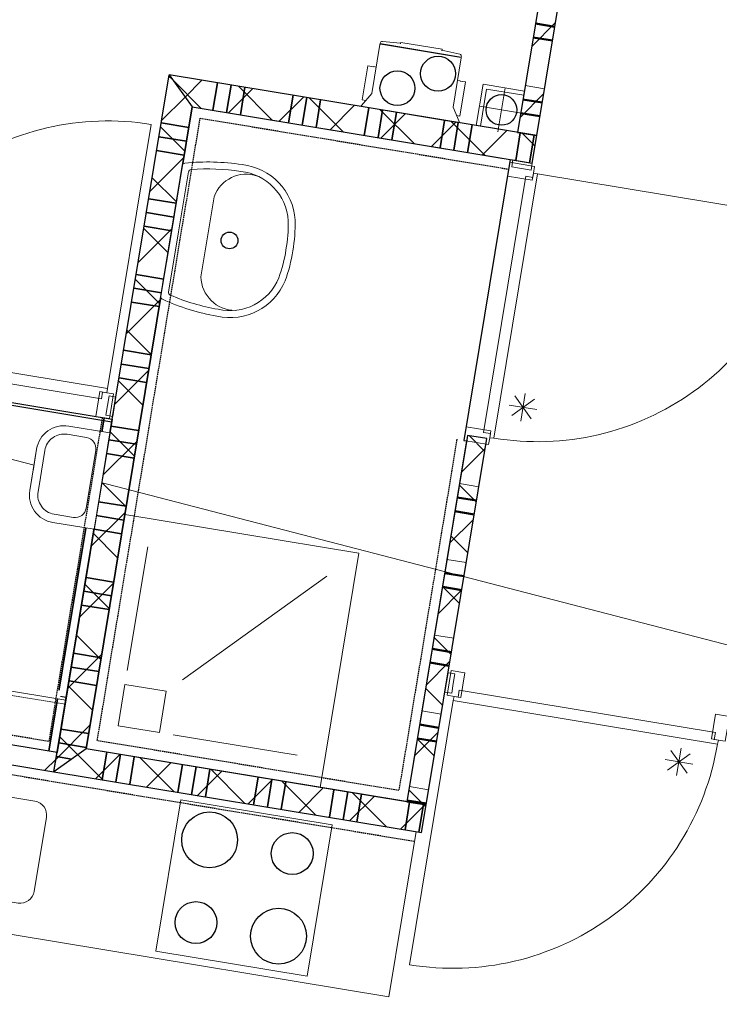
# Model space of a CAD drawing. Extents: x -1000932 to 2054797, y 285738 to 764020.
# Tile 567 of 656: x 750788 to 753295, y 552660 to 556187. Entities that reach past the tile are written whole.
import ezdxf

# ---------------------------------------------------------------- set-up
doc = ezdxf.new("R2010")
doc.units = 0
doc.header["$MEASUREMENT"] = 0
doc.set_wipeout_variables(frame=1)
doc.linetypes.add('DASHED', pattern=[0.75, 0.5, -0.25])
doc.layers.add('31.', color=7, linetype='CONTINUOUS')
doc.layers.add('HATCH_REACTORS', color=7, linetype='CONTINUOUS')
doc.layers.add('T05', color=84, linetype='CONTINUOUS', lineweight=0)
pattern_1 = [(45, (1021963.75, 918770.12), (106.06602, -106.066015), [])]
pattern_2 = [(135, (1021963.75, 918982.25), (106.066017, 106.06602), [])]

msp = doc.modelspace()

# ---------------------------------------------------------------- hatches: boundary and pattern name
at = {"layer": '31.', "linetype": 'Continuous'}
h = msp.add_hatch(dxfattribs=at)
h.set_pattern_fill('ARKEY_P_050A40_12', style=0, pattern_type=0)
h.set_pattern_definition(pattern_1)
h.paths.add_polyline_path([(752831.773, 556925.811), (752762.711, 556937.217), (752571.804, 555782.904), (752640.867, 555771.467)], flags=0)
h = msp.add_hatch(dxfattribs=at)
h.set_pattern_fill('ARKEY_P_050A40_12', style=0, pattern_type=0)
h.set_pattern_definition(pattern_1)
h.paths.add_polyline_path([(752831.773, 556925.811), (752762.711, 556937.217), (752571.804, 555782.904), (752640.867, 555771.467)], flags=0)
h = msp.add_hatch(dxfattribs=at)
h.set_pattern_fill('ARKEY_P_050A40_17', style=0, pattern_type=0)
h.set_pattern_definition(pattern_2)
h.paths.add_polyline_path([(751323.773, 555989.279), (751406.117, 555874.311), (751025.961, 553575.529), (750910.992, 553493.186)], flags=0)
h = msp.add_hatch(dxfattribs=at)
h.set_pattern_fill('ARKEY_P_050A40_18', style=0, pattern_type=0)
h.set_pattern_definition(pattern_1)
h.paths.add_polyline_path([(751323.773, 555989.279), (751406.117, 555874.311), (751025.961, 553575.529), (750910.992, 553493.186)], flags=0)
h = msp.add_hatch(dxfattribs=at)
h.set_pattern_fill('ARKEY_P_050A40_17', style=0, pattern_type=0)
h.set_pattern_definition(pattern_2)
h.paths.add_polyline_path([(751323.773, 555989.279), (751406.117, 555874.311), (752624.554, 555672.811), (752640.867, 555771.467)], flags=0)
h = msp.add_hatch(dxfattribs=at)
h.set_pattern_fill('ARKEY_P_050A40_18', style=0, pattern_type=0)
h.set_pattern_definition(pattern_1)
h.paths.add_polyline_path([(751323.773, 555989.279), (751406.117, 555874.311), (752624.554, 555672.811), (752640.867, 555771.467)], flags=0)
h = msp.add_hatch(dxfattribs=at)
h.set_pattern_fill('ARKEY_P_050A40_17', style=0, pattern_type=0)
h.set_pattern_definition(pattern_2)
h.paths.add_polyline_path([(752461.429, 554686.217), (752392.367, 554697.623), (752175.367, 553385.467), (752244.429, 553374.029)], flags=0)
h = msp.add_hatch(dxfattribs=at)
h.set_pattern_fill('ARKEY_P_050A40_18', style=0, pattern_type=0)
h.set_pattern_definition(pattern_1)
h.paths.add_polyline_path([(752461.429, 554686.217), (752392.367, 554697.623), (752175.367, 553385.467), (752244.429, 553374.029)], flags=0)
h = msp.add_hatch(dxfattribs=at)
h.set_pattern_fill('ARKEY_P_050A40_17', style=0, pattern_type=0)
h.set_pattern_definition(pattern_2)
h.paths.add_polyline_path([(752461.429, 554686.217), (752392.367, 554697.623), (752175.367, 553385.467), (752244.429, 553374.029)], flags=0)
h = msp.add_hatch(dxfattribs=at)
h.set_pattern_fill('ARKEY_P_050A40_18', style=0, pattern_type=0)
h.set_pattern_definition(pattern_1)
h.paths.add_polyline_path([(752461.429, 554686.217), (752392.367, 554697.623), (752175.367, 553385.467), (752244.429, 553374.029)], flags=0)
h = msp.add_hatch(dxfattribs=at)
h.set_pattern_fill('ARKEY_P_050A40_12', style=0, pattern_type=0)
h.set_pattern_definition(pattern_1)
h.paths.add_polyline_path([(750910.992, 553493.186), (750922.429, 553562.248), (749906.211, 553730.279), (749825.742, 553672.654)], flags=0)
h = msp.add_hatch(dxfattribs=at)
h.set_pattern_fill('ARKEY_P_050A40_12', style=0, pattern_type=0)
h.set_pattern_definition(pattern_1)
h.paths.add_polyline_path([(750910.992, 553493.186), (750922.429, 553562.248), (749906.211, 553730.279), (749825.742, 553672.654)], flags=0)
h = msp.add_hatch(dxfattribs=at)
h.set_pattern_fill('ARKEY_P_050A40_17', style=0, pattern_type=0)
h.set_pattern_definition(pattern_2)
h.paths.add_polyline_path([(751025.961, 553575.529), (750910.992, 553493.186), (752228.117, 553275.373), (752244.429, 553374.029)], flags=0)
h = msp.add_hatch(dxfattribs=at)
h.set_pattern_fill('ARKEY_P_050A40_18', style=0, pattern_type=0)
h.set_pattern_definition(pattern_1)
h.paths.add_polyline_path([(751025.961, 553575.529), (750910.992, 553493.186), (752228.117, 553275.373), (752244.429, 553374.029)], flags=0)
h = msp.add_hatch(dxfattribs=at)
h.set_pattern_fill('ARKEY_P_050A40_17', style=0, pattern_type=0)
h.set_pattern_definition(pattern_2)
h.paths.add_polyline_path([(751025.961, 553575.529), (750910.992, 553493.186), (752228.117, 553275.373), (752244.429, 553374.029)], flags=0)
h = msp.add_hatch(dxfattribs=at)
h.set_pattern_fill('ARKEY_P_050A40_18', style=0, pattern_type=0)
h.set_pattern_definition(pattern_1)
h.paths.add_polyline_path([(751025.961, 553575.529), (750910.992, 553493.186), (752228.117, 553275.373), (752244.429, 553374.029)], flags=0)

# ---------------------------------------------------------------- linework, layer by layer
at = {"layer": '31.', "color": 7, "linetype": 'Continuous', "lineweight": 50}
for p, q in [((752705.336, 556161.186), (752636.273, 556172.623)), ((752705.336, 556161.186), (752636.273, 556172.623)), ((752697.179, 556111.873), (752628.117, 556123.279)), ((752697.179, 556111.873), (752628.117, 556123.279)), ((752660.461, 555889.873), (752591.367, 555901.311)), ((752660.461, 555889.873), (752591.367, 555901.311)), ((752652.304, 555840.561), (752583.211, 555851.967)), ((752652.304, 555840.561), (752583.211, 555851.967)), ((752424.711, 554464.248), (752355.648, 554475.654)), ((752424.711, 554464.248), (752355.648, 554475.654)), ((752416.554, 554414.904), (752347.492, 554426.342)), ((752416.554, 554414.904), (752347.492, 554426.342)), ((752379.867, 554192.936), (752310.804, 554204.342)), ((752379.867, 554192.936), (752310.804, 554204.342)), ((752371.679, 554143.592), (752302.617, 554155.029)), ((752371.679, 554143.592), (752302.617, 554155.029)), ((752334.992, 553921.623), (752265.929, 553933.029)), ((752334.992, 553921.623), (752265.929, 553933.029)), ((752326.836, 553872.279), (752257.773, 553883.717)), ((752326.836, 553872.279), (752257.773, 553883.717)), ((752290.117, 553650.311), (752221.054, 553661.717)), ((752290.117, 553650.311), (752221.054, 553661.717)), ((752281.961, 553600.967), (752212.898, 553612.373)), ((752281.961, 553600.967), (752212.898, 553612.373)), ((752245.242, 553378.967), (752176.179, 553390.404)), ((752245.242, 553378.967), (752176.179, 553390.404))]:
    msp.add_line(p, q, dxfattribs=at)
at = {"layer": '31.', "color": 7, "linetype": 'Continuous', "lineweight": 13}
for p, q in [((752697.179, 556111.873), (752628.117, 556123.279)), ((752697.179, 556111.873), (752628.117, 556123.279)), ((752668.617, 555939.217), (752599.523, 555950.623)), ((752668.617, 555939.217), (752599.523, 555950.623)), ((752652.304, 555840.561), (752583.211, 555851.967)), ((752652.304, 555840.561), (752583.211, 555851.967)), ((752432.867, 554513.561), (752363.804, 554524.998)), ((752432.867, 554513.561), (752363.804, 554524.998)), ((752416.554, 554414.904), (752347.492, 554426.342)), ((752416.554, 554414.904), (752347.492, 554426.342)), ((752388.023, 554242.248), (752318.961, 554253.686)), ((752388.023, 554242.248), (752318.961, 554253.686)), ((752371.679, 554143.592), (752302.617, 554155.029)), ((752371.679, 554143.592), (752302.617, 554155.029)), ((752343.148, 553970.936), (752274.086, 553982.373)), ((752343.148, 553970.936), (752274.086, 553982.373)), ((752326.836, 553872.279), (752257.773, 553883.717)), ((752326.836, 553872.279), (752257.773, 553883.717)), ((752298.273, 553699.623), (752229.211, 553711.061)), ((752298.273, 553699.623), (752229.211, 553711.061)), ((752281.961, 553600.967), (752212.898, 553612.373)), ((752281.961, 553600.967), (752212.898, 553612.373)), ((752253.398, 553428.311), (752184.336, 553439.748)), ((752253.398, 553428.311), (752184.336, 553439.748))]:
    msp.add_line(p, q, dxfattribs=at)
at = {"layer": '31.', "color": 7, "linetype": 'Continuous', "lineweight": 35}
for p, q in [((751496.429, 555960.748), (751480.117, 555862.092)), ((751496.429, 555960.748), (751480.117, 555862.092)), ((751545.742, 555952.592), (751529.429, 555853.936)), ((751545.742, 555952.592), (751529.429, 555853.936)), ((751595.086, 555944.436), (751578.773, 555845.779)), ((751595.086, 555944.436), (751578.773, 555845.779)), ((751595.086, 555944.436), (751578.773, 555845.779)), ((751595.086, 555944.436), (751578.773, 555845.779)), ((751767.742, 555915.873), (751751.429, 555817.217)), ((751767.742, 555915.873), (751751.429, 555817.217)), ((751817.054, 555907.717), (751800.742, 555809.061)), ((751817.054, 555907.717), (751800.742, 555809.061)), ((751866.398, 555899.561), (751850.086, 555800.904)), ((751866.398, 555899.561), (751850.086, 555800.904)), ((751866.398, 555899.561), (751850.086, 555800.904)), ((751866.398, 555899.561), (751850.086, 555800.904)), ((752039.054, 555870.967), (752022.742, 555772.311)), ((752088.367, 555862.811), (752072.054, 555764.154)), ((752137.711, 555854.654), (752121.398, 555755.998)), ((752137.711, 555854.654), (752121.398, 555755.998)), ((752137.711, 555854.654), (752121.398, 555755.998)), ((752137.711, 555854.654), (752121.398, 555755.998)), ((752310.367, 555826.123), (752294.054, 555727.467)), ((752310.367, 555826.123), (752294.054, 555727.467)), ((751393.898, 555800.311), (751295.211, 555816.623)), ((751393.898, 555800.311), (751295.211, 555816.623)), ((752359.679, 555817.967), (752343.367, 555719.311)), ((752359.679, 555817.967), (752343.367, 555719.311)), ((752409.023, 555809.811), (752392.711, 555711.154)), ((752409.023, 555809.811), (752392.711, 555711.154)), ((752409.023, 555809.811), (752392.711, 555711.154)), ((752409.023, 555809.811), (752392.711, 555711.154)), ((751385.742, 555750.967), (751287.054, 555767.279)), ((751385.742, 555750.967), (751287.054, 555767.279)), ((752581.679, 555781.248), (752565.367, 555682.592)), ((752581.679, 555781.248), (752565.367, 555682.592)), ((752631.023, 555773.092), (752614.679, 555674.436)), ((752631.023, 555773.092), (752614.679, 555674.436)), ((751377.554, 555701.623), (751278.898, 555717.936)), ((751377.554, 555701.623), (751278.898, 555717.936)), ((751377.554, 555701.623), (751278.898, 555717.936)), ((751377.554, 555701.623), (751278.898, 555717.936)), ((751349.023, 555528.967), (751250.367, 555545.311)), ((751340.867, 555479.654), (751242.211, 555495.967)), ((751332.711, 555430.311), (751234.054, 555446.623)), ((751332.711, 555430.311), (751234.054, 555446.623)), ((751304.148, 555257.654), (751205.492, 555273.967)), ((751295.992, 555208.342), (751197.336, 555224.654)), ((751287.836, 555158.998), (751189.179, 555175.311)), ((751287.836, 555158.998), (751189.179, 555175.311)), ((751259.273, 554986.342), (751160.617, 555002.654)), ((751259.273, 554986.342), (751160.617, 555002.654)), ((751251.117, 554937.029), (751152.461, 554953.342)), ((751251.117, 554937.029), (751152.461, 554953.342)), ((751242.961, 554887.686), (751144.304, 554903.998)), ((751242.961, 554887.686), (751144.304, 554903.998)), ((751242.961, 554887.686), (751144.304, 554903.998)), ((751242.961, 554887.686), (751144.304, 554903.998)), ((751214.398, 554715.029), (751115.742, 554731.342)), ((751206.242, 554665.717), (751107.586, 554682.029)), ((751198.086, 554616.373), (751099.429, 554632.686)), ((751198.086, 554616.373), (751099.429, 554632.686)), ((751169.523, 554443.717), (751070.867, 554460.029)), ((751161.367, 554394.404), (751062.711, 554410.717)), ((751153.211, 554345.061), (751054.554, 554361.373)), ((751153.211, 554345.061), (751054.554, 554361.373)), ((751124.679, 554172.404), (751026.023, 554188.717)), ((751124.679, 554172.404), (751026.023, 554188.717)), ((751116.523, 554123.061), (751017.867, 554139.404)), ((751116.523, 554123.061), (751017.867, 554139.404)), ((751108.367, 554073.748), (751009.679, 554090.061)), ((751108.367, 554073.748), (751009.679, 554090.061)), ((751108.367, 554073.748), (751009.679, 554090.061)), ((751108.367, 554073.748), (751009.679, 554090.061)), ((751079.804, 553901.092), (750981.148, 553917.404)), ((751079.804, 553901.092), (750981.148, 553917.404)), ((751071.648, 553851.748), (750972.992, 553868.061)), ((751071.648, 553851.748), (750972.992, 553868.061)), ((751063.492, 553802.436), (750964.836, 553818.748)), ((751063.492, 553802.436), (750964.836, 553818.748)), ((751063.492, 553802.436), (750964.836, 553818.748)), ((751063.492, 553802.436), (750964.836, 553818.748)), ((751034.929, 553629.779), (750936.273, 553646.092)), ((751034.929, 553629.779), (750936.273, 553646.092)), ((751026.773, 553580.436), (750928.117, 553596.748)), ((751026.773, 553580.436), (750928.117, 553596.748)), ((750974.179, 553538.467), (750919.961, 553547.436)), ((750974.179, 553538.467), (750919.961, 553547.436)), ((750974.179, 553538.467), (750919.961, 553547.436)), ((750974.179, 553538.467), (750919.961, 553547.436)), ((751099.961, 553563.311), (751083.648, 553464.654)), ((751099.961, 553563.311), (751083.648, 553464.654)), ((751149.304, 553555.154), (751132.992, 553456.498)), ((751149.304, 553555.154), (751132.992, 553456.498)), ((751198.617, 553546.998), (751182.304, 553448.342)), ((751198.617, 553546.998), (751182.304, 553448.342)), ((751198.617, 553546.998), (751182.304, 553448.342)), ((751198.617, 553546.998), (751182.304, 553448.342)), ((751371.273, 553518.436), (751354.961, 553419.779)), ((751371.273, 553518.436), (751354.961, 553419.779)), ((751420.617, 553510.279), (751404.304, 553411.623)), ((751420.617, 553510.279), (751404.304, 553411.623)), ((751469.929, 553502.123), (751453.617, 553403.467)), ((751469.929, 553502.123), (751453.617, 553403.467)), ((751469.929, 553502.123), (751453.617, 553403.467)), ((751469.929, 553502.123), (751453.617, 553403.467)), ((751642.586, 553473.529), (751626.273, 553374.904)), ((751642.586, 553473.529), (751626.273, 553374.904)), ((751691.929, 553465.373), (751675.617, 553366.748)), ((751691.929, 553465.373), (751675.617, 553366.748)), ((751741.242, 553457.217), (751724.929, 553358.592)), ((751741.242, 553457.217), (751724.929, 553358.592)), ((751741.242, 553457.217), (751724.929, 553358.592)), ((751741.242, 553457.217), (751724.929, 553358.592)), ((751913.898, 553428.686), (751897.586, 553330.029)), ((751913.898, 553428.686), (751897.586, 553330.029)), ((751963.242, 553420.529), (751946.929, 553321.873)), ((751963.242, 553420.529), (751946.929, 553321.873)), ((752012.554, 553412.373), (751996.242, 553313.717)), ((752012.554, 553412.373), (751996.242, 553313.717)), ((752012.554, 553412.373), (751996.242, 553313.717)), ((752012.554, 553412.373), (751996.242, 553313.717)), ((752185.211, 553383.811), (752168.898, 553285.186)), ((752185.211, 553383.811), (752168.898, 553285.186)), ((752234.554, 553375.654), (752218.242, 553277.029)), ((752234.554, 553375.654), (752218.242, 553277.029))]:
    msp.add_line(p, q, dxfattribs=at)
at = {"layer": '31.', "color": 253, "linetype": 'Continuous', "lineweight": 25}
for p, q in [((750101.992, 554914.186), (751118.179, 554746.154)), ((749938.836, 553927.592), (750955.054, 553759.561))]:
    msp.add_line(p, q, dxfattribs=at)
at = {"layer": '31.', "color": 253, "linetype": 'Continuous', "lineweight": 35}
msp.add_line((751090.242, 554760.998), (750892.804, 553567.123), dxfattribs=at)
at = {"layer": '31.', "color": 7, "linetype": 'Continuous', "lineweight": 18, "ltscale": 10}
for points in [[(752762.711, 556937.217), (752571.804, 555782.904)], [(752762.711, 556937.217), (752571.804, 555782.904)], [(752640.867, 555771.467), (752831.773, 556925.811)], [(752640.867, 555771.467), (752831.773, 556925.811)], [(750910.992, 553493.186), (751323.773, 555989.279)], [(752640.867, 555771.467), (751323.773, 555989.279)], [(752423.836, 555807.373), (752448.304, 555955.342), (752596.304, 555930.873)], [(752438.617, 555804.904), (752460.648, 555938.123), (752593.836, 555916.092)], [(752501.117, 555784.436), (752527.242, 555942.311)], [(752501.117, 555784.436), (752527.242, 555942.311)], [(751406.117, 555874.311), (751025.961, 553575.529)], [(751406.117, 555874.311), (752624.554, 555672.811)], [(752593.117, 555850.311), (752435.242, 555876.436)], [(752571.804, 555782.904), (752640.867, 555771.467)], [(752571.804, 555782.904), (752640.867, 555771.467)], [(752624.554, 555672.811), (752640.867, 555771.467)], [(752624.554, 555672.811), (752640.867, 555771.467)], [(752585.961, 555653.873), (752620.492, 555648.154), (752624.554, 555672.811), (752555.492, 555684.248), (752551.429, 555659.561), (752585.961, 555653.873)], [(752585.961, 555653.873), (752620.492, 555648.154), (752624.554, 555672.811), (752555.492, 555684.248), (752551.429, 555659.561), (752585.961, 555653.873)], [(752535.836, 555626.654), (752387.367, 554728.873)], [(752535.836, 555626.654), (752387.367, 554728.873)], [(752449.836, 554708.154), (752601.617, 555625.936), (752626.273, 555621.842), (752628.711, 555636.654), (752643.523, 555634.217), (752486.992, 554687.686), (752472.054, 554689.279), (752474.492, 554704.061), (752449.836, 554708.154)], [(752449.836, 554708.154), (752601.617, 555625.936), (752626.273, 555621.842), (752628.711, 555636.654), (752643.523, 555634.217), (752486.992, 554687.686), (752472.054, 554689.279), (752474.492, 554704.061), (752449.836, 554708.154)], [(750163.336, 554980.154), (751081.117, 554828.373), (751085.179, 554853.029), (751099.992, 554850.592), (751102.429, 554865.404), (750155.929, 555021.904), (750152.617, 555007.248), (750167.398, 555004.811), (750163.336, 554980.154)], [(750163.336, 554980.154), (751081.117, 554828.373), (751085.179, 554853.029), (751099.992, 554850.592), (751102.429, 554865.404), (750155.929, 555021.904), (750152.617, 555007.248), (750167.398, 555004.811), (750163.336, 554980.154)], [(751060.648, 554765.873), (750162.836, 554914.342)], [(751102.523, 554804.561), (751108.242, 554839.092), (751132.898, 554835.029), (751121.461, 554765.967), (751096.804, 554770.029), (751102.523, 554804.561)], [(751102.523, 554804.561), (751108.242, 554839.092), (751132.898, 554835.029), (751121.461, 554765.967), (751096.804, 554770.029), (751102.523, 554804.561)], [(752392.367, 554697.623), (752175.367, 553385.467)], [(752392.367, 554697.623), (752175.367, 553385.467)], [(752461.429, 554686.217), (752392.367, 554697.623)], [(752461.429, 554686.217), (752392.367, 554697.623)], [(752244.429, 553374.029), (752461.429, 554686.217)], [(752244.429, 553374.029), (752461.429, 554686.217)], [(751164.648, 554414.123), (752003.273, 554275.467), (751864.586, 553436.842)], [(751173.586, 553855.186), (751246.992, 554299.154)], [(751173.586, 553855.186), (751246.992, 554299.154)], [(751370.898, 553822.561), (751888.273, 554193.123)], [(751370.898, 553822.561), (751888.273, 554193.123)], [(752341.679, 553808.998), (752335.992, 553774.467), (752311.304, 553778.529), (752322.742, 553847.592), (752347.398, 553843.529), (752341.679, 553808.998)], [(752341.679, 553808.998), (752335.992, 553774.467), (752311.304, 553778.529), (752322.742, 553847.592), (752347.398, 553843.529), (752341.679, 553808.998)], [(753280.867, 553633.404), (752363.086, 553785.186), (752359.023, 553760.529), (752344.211, 553762.967), (752341.773, 553748.154), (753288.304, 553591.654), (753291.586, 553606.311), (753276.804, 553608.748), (753280.867, 553633.404)], [(753280.867, 553633.404), (752363.086, 553785.186), (752359.023, 553760.529), (752344.211, 553762.967), (752341.773, 553748.154), (753288.304, 553591.654), (753291.586, 553606.311), (753276.804, 553608.748), (753280.867, 553633.404)], [(750922.429, 553562.248), (749906.211, 553730.279)], [(750922.429, 553562.248), (749906.211, 553730.279)], [(749825.742, 553672.654), (750910.992, 553493.186)], [(749825.742, 553672.654), (750910.992, 553493.186)], [(749840.523, 553670.186), (749742.648, 553078.248), (752110.492, 552686.686), (752208.367, 553278.623)], [(751338.273, 553625.248), (751782.242, 553551.811)], [(751338.273, 553625.248), (751782.242, 553551.811)], [(752244.429, 553374.029), (751025.961, 553575.529)], [(752244.429, 553374.029), (751025.961, 553575.529)], [(750910.992, 553493.186), (750922.429, 553562.248)], [(750910.992, 553493.186), (750922.429, 553562.248)], [(750910.992, 553493.186), (752228.117, 553275.373)], [(750910.992, 553493.186), (752228.117, 553275.373)], [(751275.961, 552850.029), (751365.679, 553392.654), (751907.336, 553303.092), (751817.586, 552760.436), (751275.961, 552850.029)], [(751275.961, 552850.029), (751365.679, 553392.654), (751907.336, 553303.092), (751817.586, 552760.436), (751275.961, 552850.029)], [(752175.367, 553385.467), (752244.429, 553374.029)], [(752175.367, 553385.467), (752244.429, 553374.029)], [(752228.117, 553275.373), (752244.429, 553374.029)], [(752228.117, 553275.373), (752244.429, 553374.029)]]:
    msp.add_lwpolyline(points, dxfattribs=at)
at = {"layer": '31.', "color": 7, "linetype": 'Continuous', "lineweight": 13, "ltscale": 10}
for points in [[(750156.523, 555021.811, -0.41421358), (751258.867, 555811.311), (751102.429, 554865.404)], [(750156.523, 555021.811, -0.41421358), (751258.867, 555811.311), (751102.429, 554865.404)], [(752487.054, 554688.061, 0.41421358), (753589.679, 555477.748), (752643.523, 555634.217)], [(752487.054, 554688.061, 0.41421358), (753589.679, 555477.748), (752643.523, 555634.217)], [(753287.929, 553591.717, -0.41421358), (752185.304, 552801.998), (752341.773, 553748.154)], [(753287.929, 553591.717, -0.41421358), (752185.304, 552801.998), (752341.773, 553748.154)]]:
    msp.add_lwpolyline(points, format="xyb", dxfattribs=at)
at = {"layer": '31.', "color": 7, "linetype": 'Continuous', "lineweight": 18, "ltscale": 10}
for points in [[(752628.711, 555636.654), (752624.648, 555611.998), (752535.836, 555626.654), (752543.992, 555675.998), (752632.804, 555661.311)], [(752628.711, 555636.654), (752624.648, 555611.998), (752535.836, 555626.654), (752543.992, 555675.998), (752632.804, 555661.311)], [(751099.992, 554850.592), (751075.336, 554854.686), (751060.648, 554765.873), (751109.961, 554757.717), (751124.648, 554846.529)], [(751099.992, 554850.592), (751075.336, 554854.686), (751060.648, 554765.873), (751109.961, 554757.717), (751124.648, 554846.529)], [(752472.086, 554689.498), (752476.179, 554714.186), (752387.367, 554728.873), (752379.211, 554679.529), (752468.023, 554664.842)], [(752472.086, 554689.498), (752476.179, 554714.186), (752387.367, 554728.873), (752379.211, 554679.529), (752468.023, 554664.842)], [(752344.211, 553762.967), (752368.867, 553758.873), (752383.554, 553847.686), (752334.242, 553855.842), (752319.554, 553767.029)], [(752344.211, 553762.967), (752368.867, 553758.873), (752383.554, 553847.686), (752334.242, 553855.842), (752319.554, 553767.029)], [(753291.367, 553606.342), (753266.679, 553610.404), (753281.367, 553699.217), (753330.711, 553691.061), (753316.023, 553602.248)], [(753291.367, 553606.342), (753266.679, 553610.404), (753281.367, 553699.217), (753330.711, 553691.061), (753316.023, 553602.248)]]:
    msp.add_lwpolyline(points, close=True, dxfattribs=at)
at = {"layer": '31.', "color": 7, "linetype": 'Continuous', "lineweight": 13, "ltscale": 10}
for points in [[(752562.336, 554838.904), (752620.554, 554757.592)], [(752562.336, 554838.904), (752620.554, 554757.592)], [(752599.586, 554847.592), (752583.273, 554748.904)], [(752599.586, 554847.592), (752583.273, 554748.904)], [(752640.773, 554790.092), (752542.117, 554806.404)], [(752640.773, 554790.092), (752542.117, 554806.404)], [(752632.086, 554827.373), (752550.804, 554769.123)], [(752632.086, 554827.373), (752550.804, 554769.123)], [(753120.867, 553568.998), (753179.086, 553487.717)], [(753120.867, 553568.998), (753179.086, 553487.717)], [(753141.836, 553479.029), (753158.148, 553577.686)], [(753141.836, 553479.029), (753158.148, 553577.686)], [(753100.648, 553536.498), (753199.304, 553520.186)], [(753100.648, 553536.498), (753199.304, 553520.186)], [(753109.336, 553499.248), (753190.648, 553557.467)], [(753109.336, 553499.248), (753190.648, 553557.467)]]:
    msp.add_lwpolyline(points, dxfattribs=at)
at = {"layer": '31.', "color": 7, "linetype": 'Continuous', "lineweight": 18, "ltscale": 10}
msp.add_lwpolyline([(750576.523, 553431.936), (750842.898, 553387.873, -0.41421361), (750884.086, 553330.404), (750840.023, 553063.998, -0.41421361), (750782.554, 553022.842), (750516.148, 553066.873, -0.41421361), (750474.992, 553124.373), (750519.023, 553390.748, -0.41421361), (750576.523, 553431.936)], format="xyb", dxfattribs=at)
msp.add_lwpolyline([(750576.523, 553431.936), (750842.898, 553387.873, -0.41421361), (750884.086, 553330.404), (750840.023, 553063.998, -0.41421361), (750782.554, 553022.842), (750516.148, 553066.873, -0.41421361), (750474.992, 553124.373), (750519.023, 553390.748, -0.41421361), (750576.523, 553431.936)], format="xyb", dxfattribs=at)
at = {"layer": '31.', "color": 7, "linetype": 'Continuous'}
for centre, radius in [((752514.179, 555863.373), 54.986), ((752514.179, 555863.373), 54.986), ((751468.617, 553248.936), 99.996), ((751468.617, 553248.936), 99.996), ((751764.586, 553199.998), 75.002), ((751764.586, 553199.998), 75.002), ((751419.679, 552952.936), 74.976), ((751419.679, 552952.936), 74.976), ((751715.648, 552903.998), 99.996), ((751715.648, 552903.998), 99.996)]:
    msp.add_circle(centre, radius, dxfattribs=at)
at = {"layer": 'HATCH_REACTORS', "ltscale": 10}
for points in [[(752831.773, 556925.811), (752762.711, 556937.217), (752571.804, 555782.904), (752640.867, 555771.467)], [(752831.773, 556925.811), (752762.711, 556937.217), (752571.804, 555782.904), (752640.867, 555771.467)], [(752831.773, 556925.811), (752762.711, 556937.217), (752571.804, 555782.904), (752640.867, 555771.467)], [(752831.773, 556925.811), (752762.711, 556937.217), (752571.804, 555782.904), (752640.867, 555771.467)], [(752831.773, 556925.811), (752762.711, 556937.217), (752571.804, 555782.904), (752640.867, 555771.467)], [(752831.773, 556925.811), (752762.711, 556937.217), (752571.804, 555782.904), (752640.867, 555771.467)], [(751323.773, 555989.279), (751406.117, 555874.311), (751025.961, 553575.529), (750910.992, 553493.186)], [(751323.773, 555989.279), (751406.117, 555874.311), (751025.961, 553575.529), (750910.992, 553493.186)], [(751323.773, 555989.279), (751406.117, 555874.311), (751025.961, 553575.529), (750910.992, 553493.186)], [(751323.773, 555989.279), (751406.117, 555874.311), (751025.961, 553575.529), (750910.992, 553493.186)], [(751323.773, 555989.279), (751406.117, 555874.311), (752624.554, 555672.811), (752640.867, 555771.467)], [(751323.773, 555989.279), (751406.117, 555874.311), (752624.554, 555672.811), (752640.867, 555771.467)], [(751323.773, 555989.279), (751406.117, 555874.311), (752624.554, 555672.811), (752640.867, 555771.467)], [(751323.773, 555989.279), (751406.117, 555874.311), (752624.554, 555672.811), (752640.867, 555771.467)], [(750922.429, 553562.248), (749906.211, 553730.279), (750103.648, 554924.123), (751119.836, 554756.092)], [(750922.429, 553562.248), (749906.211, 553730.279), (750103.648, 554924.123), (751119.836, 554756.092)], [(752461.429, 554686.217), (752392.367, 554697.623), (752175.367, 553385.467), (752244.429, 553374.029)], [(752461.429, 554686.217), (752392.367, 554697.623), (752175.367, 553385.467), (752244.429, 553374.029)], [(752461.429, 554686.217), (752392.367, 554697.623), (752175.367, 553385.467), (752244.429, 553374.029)], [(752461.429, 554686.217), (752392.367, 554697.623), (752175.367, 553385.467), (752244.429, 553374.029)], [(752461.429, 554686.217), (752392.367, 554697.623), (752175.367, 553385.467), (752244.429, 553374.029)], [(752461.429, 554686.217), (752392.367, 554697.623), (752175.367, 553385.467), (752244.429, 553374.029)], [(752461.429, 554686.217), (752392.367, 554697.623), (752175.367, 553385.467), (752244.429, 553374.029)], [(752461.429, 554686.217), (752392.367, 554697.623), (752175.367, 553385.467), (752244.429, 553374.029)], [(750910.992, 553493.186), (750922.429, 553562.248), (749906.211, 553730.279), (749825.742, 553672.654)], [(750910.992, 553493.186), (750922.429, 553562.248), (749906.211, 553730.279), (749825.742, 553672.654)], [(750910.992, 553493.186), (750922.429, 553562.248), (749906.211, 553730.279), (749825.742, 553672.654)], [(750910.992, 553493.186), (750922.429, 553562.248), (749906.211, 553730.279), (749825.742, 553672.654)], [(750910.992, 553493.186), (750922.429, 553562.248), (749906.211, 553730.279), (749825.742, 553672.654)], [(750910.992, 553493.186), (750922.429, 553562.248), (749906.211, 553730.279), (749825.742, 553672.654)], [(751025.961, 553575.529), (750910.992, 553493.186), (752228.117, 553275.373), (752244.429, 553374.029)], [(751025.961, 553575.529), (750910.992, 553493.186), (752228.117, 553275.373), (752244.429, 553374.029)], [(751025.961, 553575.529), (750910.992, 553493.186), (752228.117, 553275.373), (752244.429, 553374.029)], [(751025.961, 553575.529), (750910.992, 553493.186), (752228.117, 553275.373), (752244.429, 553374.029)], [(751025.961, 553575.529), (750910.992, 553493.186), (752228.117, 553275.373), (752244.429, 553374.029)], [(751025.961, 553575.529), (750910.992, 553493.186), (752228.117, 553275.373), (752244.429, 553374.029)], [(751025.961, 553575.529), (750910.992, 553493.186), (752228.117, 553275.373), (752244.429, 553374.029)], [(751025.961, 553575.529), (750910.992, 553493.186), (752228.117, 553275.373), (752244.429, 553374.029)]]:
    msp.add_lwpolyline(points, close=True, dxfattribs=at)
at = {"layer": 'T05', "flags": 128}
msp.add_lwpolyline([(706783.221, 567710.921), (712365.732, 564566.247), (764493.797, 551051.497)], dxfattribs=at)

# ---------------------------------------------------------------- next in the draw order: wipeouts: each hides what was drawn before it
for points in [[(751083.117, 554534.092), (751054.586, 554361.436), (750906.586, 554385.936), (750901.773, 554386.842), (750896.992, 554387.998), (750892.304, 554389.373), (750887.648, 554390.998), (750883.117, 554392.842), (750878.648, 554394.904), (750874.304, 554397.186), (750870.086, 554399.686), (750865.961, 554402.373), (750862.023, 554405.248), (750858.179, 554408.342), (750854.523, 554411.623), (750851.023, 554415.061), (750847.711, 554418.654), (750844.554, 554422.436), (750841.617, 554426.342), (750838.836, 554430.404), (750836.304, 554434.592), (750833.929, 554438.904), (750831.804, 554443.342), (750829.898, 554447.842), (750828.211, 554452.467), (750826.742, 554457.154), (750825.523, 554461.904), (750824.523, 554466.717), (750823.742, 554471.561), (750823.242, 554476.436), (750822.961, 554481.342), (750822.929, 554486.248), (750823.117, 554491.154), (750823.554, 554496.029), (750824.242, 554500.904), (750836.492, 554574.904)], [(749942.148, 553916.936), (749947.054, 553946.529), (750937.211, 553782.779), (750932.304, 553753.186)]]:
    msp.add_wipeout(points).dxf.layer = '31.'

# ---------------------------------------------------------------- next in the draw order: linework, layer by layer
at = {"layer": '31.', "color": 7, "linetype": 'Continuous', "lineweight": 35}
for p, q in [((751169.523, 554443.717), (751070.867, 554460.029)), ((751161.367, 554394.404), (751062.711, 554410.717)), ((751153.211, 554345.061), (751054.554, 554361.373)), ((751153.211, 554345.061), (751054.554, 554361.373))]:
    msp.add_line(p, q, dxfattribs=at)
at = {"layer": '31.', "color": 253, "linetype": 'Continuous', "lineweight": 25}
msp.add_line((749938.836, 553927.592), (750955.054, 553759.561), dxfattribs=at)
at = {"layer": '31.', "color": 7, "linetype": 'Continuous', "lineweight": 18, "ltscale": 10}
for points in [[(751054.586, 554361.436), (750906.586, 554385.936, -0.41421358), (750824.242, 554500.904)], [(750853.836, 554495.998, 0.41421358), (750911.492, 554415.529)], [(750980.554, 554404.092, 0.41421361), (751026.523, 554437.029)]]:
    msp.add_lwpolyline(points, format="xyb", dxfattribs=at)
for points in [[(750980.554, 554404.092), (750911.492, 554415.529)], [(750953.429, 553749.686), (749937.211, 553917.748)]]:
    msp.add_lwpolyline(points, dxfattribs=at)
at = {"layer": '31.', "color": 7, "linetype": 'DASHED', "lineweight": 18, "ltscale": 10}
msp.add_lwpolyline([(750950.961, 553734.904), (749934.773, 553902.936)], dxfattribs=at)

# ---------------------------------------------------------------- next in the draw order: wipeouts: each hides what was drawn before it
msp.add_wipeout([(751083.117, 554534.092), (751111.679, 554706.748), (750963.679, 554731.248), (750958.836, 554731.904), (750953.929, 554732.342), (750949.054, 554732.561), (750944.117, 554732.529), (750939.242, 554732.248), (750934.336, 554731.717), (750929.492, 554730.967), (750924.711, 554729.967), (750919.929, 554728.748), (750915.273, 554727.279), (750910.648, 554725.592), (750906.117, 554723.654), (750901.711, 554721.529), (750897.398, 554719.186), (750893.211, 554716.623), (750889.148, 554713.873), (750885.242, 554710.904), (750881.461, 554707.779), (750877.867, 554704.436), (750874.398, 554700.936), (750871.148, 554697.279), (750868.054, 554693.467), (750865.179, 554689.498), (750862.461, 554685.404), (750859.992, 554681.186), (750857.711, 554676.811), (750855.648, 554672.373), (750853.804, 554667.811), (750852.179, 554663.186), (750850.804, 554658.467), (750849.648, 554653.717), (750848.711, 554648.873), (750836.492, 554574.904)]).dxf.layer = '31.'

# ---------------------------------------------------------------- next in the draw order: linework, layer by layer
at = {"layer": '31.', "color": 253, "linetype": 'Continuous', "lineweight": 35}
msp.add_line((751090.242, 554760.998), (750892.804, 553567.123), dxfattribs=at)
at = {"layer": '31.', "color": 7, "linetype": 'Continuous', "lineweight": 35}
for p, q in [((751214.398, 554715.029), (751115.742, 554731.342)), ((751206.242, 554665.717), (751107.586, 554682.029)), ((751198.086, 554616.373), (751099.429, 554632.686)), ((751198.086, 554616.373), (751099.429, 554632.686))]:
    msp.add_line(p, q, dxfattribs=at)
at = {"layer": '31.', "color": 7, "linetype": 'DASHED', "lineweight": 25, "ltscale": 10}
msp.add_lwpolyline([(750138.179, 554918.436), (749946.461, 553759.123), (750893.586, 553602.498), (751085.304, 554761.811)], dxfattribs=at)
at = {"layer": '31.', "color": 7, "linetype": 'Continuous', "lineweight": 18, "ltscale": 10}
for points in [[(751111.679, 554706.748), (750963.679, 554731.248, 0.41421375), (750848.711, 554648.873)], [(750958.804, 554701.623, 0.41421375), (750878.304, 554643.998)], [(751027.867, 554690.217, -0.41421358), (751060.804, 554644.217)]]:
    msp.add_lwpolyline(points, format="xyb", dxfattribs=at)
for points in [[(751027.867, 554690.217), (750958.804, 554701.623)], [(751111.679, 554706.748), (751054.586, 554361.436)], [(750848.711, 554648.873), (750824.242, 554500.904)], [(750878.304, 554643.998), (750853.836, 554495.998)], [(751060.804, 554644.217), (751026.523, 554437.029)]]:
    msp.add_lwpolyline(points, dxfattribs=at)
at = {"layer": 'HATCH_REACTORS', "ltscale": 10}
for points in [[(752175.367, 553385.467), (751025.961, 553575.529), (751406.117, 555874.311), (752545.648, 555685.873), (752379.211, 554679.529), (752389.086, 554677.904)], [(752175.367, 553385.467), (751025.961, 553575.529), (751406.117, 555874.311), (752545.648, 555685.873), (752379.211, 554679.529), (752389.086, 554677.904)], [(750922.429, 553562.248), (749906.211, 553730.279), (750103.648, 554924.123), (751119.836, 554756.092)], [(750922.429, 553562.248), (749906.211, 553730.279), (750103.648, 554924.123), (751119.836, 554756.092)]]:
    msp.add_lwpolyline(points, close=True, dxfattribs=at)

# ---------------------------------------------------------------- next in the draw order: wipeouts: each hides what was drawn before it
for points in [[(752391.617, 555880.404), (752422.742, 556068.623), (752031.742, 556133.311), (752000.617, 555945.061)], [(751332.711, 555430.342), (751293.961, 555196.092), (751293.804, 555195.186), (751293.836, 555193.311), (751294.242, 555191.467), (751294.961, 555189.748), (751295.992, 555188.186), (751297.273, 555186.842), (751298.804, 555185.748), (751299.648, 555185.373), (751346.242, 555163.904), (751444.398, 555133.436), (751495.023, 555124.748), (751513.242, 555120.654), (751550.711, 555118.904), (751587.867, 555123.748), (751623.586, 555134.967), (751656.804, 555152.248), (751686.523, 555175.061), (751711.773, 555202.717), (751731.836, 555234.342), (751738.961, 555251.654), (751748.586, 555277.592), (751762.523, 555331.186), (751766.804, 555358.561)], [(751165.429, 553805.873), (751140.961, 553657.873), (751288.929, 553633.404), (751313.398, 553781.373)]]:
    msp.add_wipeout(points).dxf.layer = '31.'

# ---------------------------------------------------------------- next in the draw order: linework, layer by layer
at = {"layer": '31.', "color": 7, "linetype": 'Continuous', "lineweight": 35}
for p, q in [((752039.054, 555870.967), (752022.742, 555772.311)), ((752088.367, 555862.811), (752072.054, 555764.154)), ((751304.148, 555257.654), (751205.492, 555273.967)), ((751295.992, 555208.342), (751197.336, 555224.654)), ((751287.836, 555158.998), (751189.179, 555175.311)), ((751287.836, 555158.998), (751189.179, 555175.311))]:
    msp.add_line(p, q, dxfattribs=at)
at = {"layer": '31.', "color": 7, "linetype": 'Continuous', "lineweight": 18, "ltscale": 10}
for points in [[(752300.961, 556078.029), (752364.836, 556062.904, -0.3941869), (752370.523, 556054.373), (752370.242, 556052.654), (752079.179, 556100.811), (752079.461, 556102.498, -0.3941867), (752087.586, 556108.748), (752152.961, 556102.529)], [(752103.617, 556095.248), (752368.523, 556051.436, -0.41421361), (752369.742, 556049.717), (752340.648, 555873.811), (752362.117, 555821.998, -0.14009817), (752362.273, 555820.654), (752361.773, 555817.623), (752011.523, 555875.561), (752012.023, 555878.561, -0.14009811), (752012.617, 555879.811), (752049.617, 555921.936), (752078.711, 556097.842, -0.41421354), (752080.429, 556099.061), (752103.617, 556095.248)]]:
    msp.add_lwpolyline(points, format="xyb", dxfattribs=at)
for points in [[(752081.148, 556100.467), (752080.929, 556098.998)], [(752152.554, 556100.061), (752153.367, 556104.967), (752301.367, 556080.498), (752300.523, 556075.561)], [(752368.273, 556052.998), (752368.023, 556051.498)], [(752027.867, 555897.186), (752015.461, 555899.217), (752035.679, 556021.561), (752055.398, 556018.311), (752055.492, 556018.779), (752065.367, 556017.154)], [(752640.867, 555771.467), (751323.773, 555989.279)], [(752353.273, 555843.373), (752365.679, 555841.311), (752385.929, 555963.654), (752366.179, 555966.904), (752366.273, 555967.404), (752356.398, 555969.029)], [(752423.836, 555807.373), (752448.304, 555955.342), (752596.304, 555930.873)], [(752438.617, 555804.904), (752460.648, 555938.123), (752593.836, 555916.092)], [(752593.117, 555850.311), (752435.242, 555876.436)], [(751164.648, 554414.123), (752003.273, 554275.467), (751864.586, 553436.842)], [(749840.523, 553670.186), (749742.648, 553078.248), (752110.492, 552686.686), (752208.367, 553278.623)]]:
    msp.add_lwpolyline(points, dxfattribs=at)
msp.add_lwpolyline([(751165.429, 553805.873), (751140.961, 553657.873), (751288.929, 553633.404), (751313.398, 553781.373)], close=True, dxfattribs=at)
at = {"layer": '31.', "color": 7, "linetype": 'DASHED', "lineweight": 25, "ltscale": 10}
msp.add_lwpolyline([(749834.836, 553635.654), (752202.679, 553244.092)], dxfattribs=at)
at = {"layer": '31.', "color": 7, "linetype": 'Continuous'}
for centre in [(752286.898, 555993.186), (752141.492, 555941.217)]:
    msp.add_circle(centre, 62.492, dxfattribs=at)

# ---------------------------------------------------------------- next in the draw order: wipeouts: each hides what was drawn before it
msp.add_wipeout([(751332.711, 555430.342), (751371.429, 555664.561), (751371.586, 555665.467), (751372.242, 555667.248), (751373.179, 555668.842), (751374.398, 555670.248), (751375.898, 555671.404), (751377.554, 555672.248), (751379.336, 555672.779), (751380.273, 555672.873), (751431.273, 555678.186), (751534.023, 555675.436), (751584.773, 555667.373), (751603.304, 555665.404), (751639.336, 555654.998), (751672.961, 555638.467), (751703.179, 555616.342), (751729.086, 555589.311), (751749.867, 555558.123), (751764.898, 555523.842), (751773.711, 555487.436), (751774.867, 555468.748), (751775.586, 555441.061), (751771.523, 555385.842), (751766.804, 555358.561)]).dxf.layer = '31.'

# ---------------------------------------------------------------- next in the draw order: hatches: boundary and pattern name
at = {"layer": '31.', "linetype": 'Continuous'}
h = msp.add_hatch(dxfattribs=at)
h.set_pattern_fill('ARKEY_P_050A40_17', style=0, pattern_type=0)
h.set_pattern_definition(pattern_2)
h.paths.add_polyline_path([(751323.773, 555989.279), (751406.117, 555874.311), (751025.961, 553575.529), (750910.992, 553493.186)], flags=0)
h = msp.add_hatch(dxfattribs=at)
h.set_pattern_fill('ARKEY_P_050A40_18', style=0, pattern_type=0)
h.set_pattern_definition(pattern_1)
h.paths.add_polyline_path([(751323.773, 555989.279), (751406.117, 555874.311), (751025.961, 553575.529), (750910.992, 553493.186)], flags=0)
h = msp.add_hatch(dxfattribs=at)
h.set_pattern_fill('ARKEY_P_050A40_17', style=0, pattern_type=0)
h.set_pattern_definition(pattern_2)
h.paths.add_polyline_path([(751323.773, 555989.279), (751406.117, 555874.311), (752624.554, 555672.811), (752640.867, 555771.467)], flags=0)
h = msp.add_hatch(dxfattribs=at)
h.set_pattern_fill('ARKEY_P_050A40_18', style=0, pattern_type=0)
h.set_pattern_definition(pattern_1)
h.paths.add_polyline_path([(751323.773, 555989.279), (751406.117, 555874.311), (752624.554, 555672.811), (752640.867, 555771.467)], flags=0)

# ---------------------------------------------------------------- next in the draw order: linework, layer by layer
at = {"layer": '31.', "color": 7, "linetype": 'Continuous', "lineweight": 35}
for p, q in [((751349.023, 555528.967), (751250.367, 555545.311)), ((751340.867, 555479.654), (751242.211, 555495.967)), ((751332.711, 555430.311), (751234.054, 555446.623)), ((751332.711, 555430.311), (751234.054, 555446.623))]:
    msp.add_line(p, q, dxfattribs=at)
at = {"layer": '31.', "color": 7, "linetype": 'Continuous', "lineweight": 18, "ltscale": 10}
for points in [[(750910.992, 553493.186), (751323.773, 555989.279)], [(751406.117, 555874.311), (751025.961, 553575.529)], [(751406.117, 555874.311), (752624.554, 555672.811)]]:
    msp.add_lwpolyline(points, dxfattribs=at)
at = {"layer": '31.', "color": 7, "linetype": 'DASHED', "lineweight": 25, "ltscale": 10}
msp.add_lwpolyline([(752354.554, 554683.623), (752146.554, 553425.686), (751066.211, 553604.342), (751434.929, 555834.061), (752539.929, 555651.342)], dxfattribs=at)
at = {"layer": '31.', "color": 7, "linetype": 'Continuous', "lineweight": 18, "ltscale": 10}
for points in [[(751332.711, 555430.342), (751371.429, 555664.561, -0.33781127), (751380.273, 555672.873, -0.06542521), (751584.742, 555667.373, -0.36579263), (751774.867, 555468.717, -0.04987602), (751766.804, 555358.561)], [(751357.367, 555426.248), (751392.929, 555641.436, -0.34489255), (751402.023, 555649.779, -0.05893265), (751580.429, 555642.748, -0.36974787), (751750.054, 555466.217, -0.04912197), (751742.242, 555362.623)], [(751460.961, 555409.123), (751484.617, 555552.186, -0.4081376), (751640.398, 555626.592)], [(751332.711, 555430.342), (751293.961, 555196.092, 0.33781127), (751299.648, 555185.373, 0.06542521), (751495.023, 555124.748, 0.36579263), (751738.992, 555251.654, 0.04987602), (751766.804, 555358.561)], [(751357.367, 555426.248), (751321.773, 555211.092, 0.34489255), (751327.679, 555200.248, 0.05893265), (751498.867, 555149.467, 0.36974787), (751716.273, 555261.998, 0.04912197), (751742.242, 555362.623)], [(751460.961, 555409.123), (751437.304, 555266.061, 0.4081376), (751560.836, 555145.467)]]:
    msp.add_lwpolyline(points, format="xyb", dxfattribs=at)
at = {"layer": '31.', "color": 7, "linetype": 'Continuous'}
msp.add_circle((751539.898, 555396.061), 29.998, dxfattribs=at)
at = {"layer": 'HATCH_REACTORS', "ltscale": 10}
for points in [[(751323.773, 555989.279), (751406.117, 555874.311), (751025.961, 553575.529), (750910.992, 553493.186)], [(751323.773, 555989.279), (751406.117, 555874.311), (751025.961, 553575.529), (750910.992, 553493.186)], [(751323.773, 555989.279), (751406.117, 555874.311), (751025.961, 553575.529), (750910.992, 553493.186)], [(751323.773, 555989.279), (751406.117, 555874.311), (751025.961, 553575.529), (750910.992, 553493.186)], [(751323.773, 555989.279), (751406.117, 555874.311), (752624.554, 555672.811), (752640.867, 555771.467)], [(751323.773, 555989.279), (751406.117, 555874.311), (752624.554, 555672.811), (752640.867, 555771.467)], [(751323.773, 555989.279), (751406.117, 555874.311), (752624.554, 555672.811), (752640.867, 555771.467)], [(751323.773, 555989.279), (751406.117, 555874.311), (752624.554, 555672.811), (752640.867, 555771.467)]]:
    msp.add_lwpolyline(points, close=True, dxfattribs=at)

# ---------------------------------------------------------------- next in the draw order: wipeouts: each hides what was drawn before it
for points in [[(751083.117, 554534.092), (751054.586, 554361.436), (750906.586, 554385.936), (750901.773, 554386.842), (750896.992, 554387.998), (750892.304, 554389.373), (750887.648, 554390.998), (750883.117, 554392.842), (750878.648, 554394.904), (750874.304, 554397.186), (750870.086, 554399.686), (750865.961, 554402.373), (750862.023, 554405.248), (750858.179, 554408.342), (750854.523, 554411.623), (750851.023, 554415.061), (750847.711, 554418.654), (750844.554, 554422.436), (750841.617, 554426.342), (750838.836, 554430.404), (750836.304, 554434.592), (750833.929, 554438.904), (750831.804, 554443.342), (750829.898, 554447.842), (750828.211, 554452.467), (750826.742, 554457.154), (750825.523, 554461.904), (750824.523, 554466.717), (750823.742, 554471.561), (750823.242, 554476.436), (750822.961, 554481.342), (750822.929, 554486.248), (750823.117, 554491.154), (750823.554, 554496.029), (750824.242, 554500.904), (750836.492, 554574.904)], [(749942.148, 553916.936), (749947.054, 553946.529), (750937.211, 553782.779), (750932.304, 553753.186)]]:
    msp.add_wipeout(points).dxf.layer = '31.'

# ---------------------------------------------------------------- next in the draw order: linework, layer by layer
at = {"layer": '31.', "color": 7, "linetype": 'Continuous', "lineweight": 18, "ltscale": 10}
for points in [[(751054.586, 554361.436), (750906.586, 554385.936, -0.41421358), (750824.242, 554500.904)], [(750853.836, 554495.998, 0.41421358), (750911.492, 554415.529)], [(750980.554, 554404.092, 0.41421361), (751026.523, 554437.029)]]:
    msp.add_lwpolyline(points, format="xyb", dxfattribs=at)
for points in [[(750980.554, 554404.092), (750911.492, 554415.529)], [(750953.429, 553749.686), (749937.211, 553917.748)]]:
    msp.add_lwpolyline(points, dxfattribs=at)
at = {"layer": '31.', "color": 7, "linetype": 'DASHED', "lineweight": 18, "ltscale": 10}
msp.add_lwpolyline([(750950.961, 553734.904), (749934.773, 553902.936)], dxfattribs=at)

# ---------------------------------------------------------------- next in the draw order: wipeouts: each hides what was drawn before it
msp.add_wipeout([(751083.117, 554534.092), (751111.679, 554706.748), (750963.679, 554731.248), (750958.836, 554731.904), (750953.929, 554732.342), (750949.054, 554732.561), (750944.117, 554732.529), (750939.242, 554732.248), (750934.336, 554731.717), (750929.492, 554730.967), (750924.711, 554729.967), (750919.929, 554728.748), (750915.273, 554727.279), (750910.648, 554725.592), (750906.117, 554723.654), (750901.711, 554721.529), (750897.398, 554719.186), (750893.211, 554716.623), (750889.148, 554713.873), (750885.242, 554710.904), (750881.461, 554707.779), (750877.867, 554704.436), (750874.398, 554700.936), (750871.148, 554697.279), (750868.054, 554693.467), (750865.179, 554689.498), (750862.461, 554685.404), (750859.992, 554681.186), (750857.711, 554676.811), (750855.648, 554672.373), (750853.804, 554667.811), (750852.179, 554663.186), (750850.804, 554658.467), (750849.648, 554653.717), (750848.711, 554648.873), (750836.492, 554574.904)]).dxf.layer = '31.'

# ---------------------------------------------------------------- next in the draw order: linework, layer by layer
at = {"layer": '31.', "color": 7, "linetype": 'DASHED', "lineweight": 25, "ltscale": 10}
msp.add_lwpolyline([(750138.179, 554918.436), (749946.461, 553759.123), (750893.586, 553602.498), (751085.304, 554761.811)], dxfattribs=at)
at = {"layer": '31.', "color": 7, "linetype": 'Continuous', "lineweight": 18, "ltscale": 10}
for points in [[(751111.679, 554706.748), (750963.679, 554731.248, 0.41421375), (750848.711, 554648.873)], [(750958.804, 554701.623, 0.41421375), (750878.304, 554643.998)], [(751027.867, 554690.217, -0.41421358), (751060.804, 554644.217)]]:
    msp.add_lwpolyline(points, format="xyb", dxfattribs=at)
for points in [[(751027.867, 554690.217), (750958.804, 554701.623)], [(751111.679, 554706.748), (751054.586, 554361.436)], [(750848.711, 554648.873), (750824.242, 554500.904)], [(750878.304, 554643.998), (750853.836, 554495.998)], [(751060.804, 554644.217), (751026.523, 554437.029)]]:
    msp.add_lwpolyline(points, dxfattribs=at)
at = {"layer": 'HATCH_REACTORS', "ltscale": 10}
msp.add_lwpolyline([(752175.367, 553385.467), (751025.961, 553575.529), (751406.117, 555874.311), (752545.648, 555685.873), (752379.211, 554679.529), (752389.086, 554677.904)], close=True, dxfattribs=at)
msp.add_lwpolyline([(752175.367, 553385.467), (751025.961, 553575.529), (751406.117, 555874.311), (752545.648, 555685.873), (752379.211, 554679.529), (752389.086, 554677.904)], close=True, dxfattribs=at)

# ---------------------------------------------------------------- next in the draw order: wipeouts: each hides what was drawn before it
for points in [[(752391.617, 555880.404), (752422.742, 556068.623), (752031.742, 556133.311), (752000.617, 555945.061)], [(751332.711, 555430.342), (751293.961, 555196.092), (751293.804, 555195.186), (751293.836, 555193.311), (751294.242, 555191.467), (751294.961, 555189.748), (751295.992, 555188.186), (751297.273, 555186.842), (751298.804, 555185.748), (751299.648, 555185.373), (751346.242, 555163.904), (751444.398, 555133.436), (751495.023, 555124.748), (751513.242, 555120.654), (751550.711, 555118.904), (751587.867, 555123.748), (751623.586, 555134.967), (751656.804, 555152.248), (751686.523, 555175.061), (751711.773, 555202.717), (751731.836, 555234.342), (751738.961, 555251.654), (751748.586, 555277.592), (751762.523, 555331.186), (751766.804, 555358.561)], [(751165.429, 553805.873), (751140.961, 553657.873), (751288.929, 553633.404), (751313.398, 553781.373)]]:
    msp.add_wipeout(points).dxf.layer = '31.'

# ---------------------------------------------------------------- next in the draw order: linework, layer by layer
at = {"layer": '31.', "color": 7, "linetype": 'Continuous', "lineweight": 18, "ltscale": 10}
for points in [[(752300.961, 556078.029), (752364.836, 556062.904, -0.3941869), (752370.523, 556054.373), (752370.242, 556052.654), (752079.179, 556100.811), (752079.461, 556102.498, -0.3941867), (752087.586, 556108.748), (752152.961, 556102.529)], [(752103.617, 556095.248), (752368.523, 556051.436, -0.41421361), (752369.742, 556049.717), (752340.648, 555873.811), (752362.117, 555821.998, -0.14009817), (752362.273, 555820.654), (752361.773, 555817.623), (752011.523, 555875.561), (752012.023, 555878.561, -0.14009811), (752012.617, 555879.811), (752049.617, 555921.936), (752078.711, 556097.842, -0.41421354), (752080.429, 556099.061), (752103.617, 556095.248)]]:
    msp.add_lwpolyline(points, format="xyb", dxfattribs=at)
for points in [[(752081.148, 556100.467), (752080.929, 556098.998)], [(752152.554, 556100.061), (752153.367, 556104.967), (752301.367, 556080.498), (752300.523, 556075.561)], [(752368.273, 556052.998), (752368.023, 556051.498)], [(752027.867, 555897.186), (752015.461, 555899.217), (752035.679, 556021.561), (752055.398, 556018.311), (752055.492, 556018.779), (752065.367, 556017.154)], [(752353.273, 555843.373), (752365.679, 555841.311), (752385.929, 555963.654), (752366.179, 555966.904), (752366.273, 555967.404), (752356.398, 555969.029)]]:
    msp.add_lwpolyline(points, dxfattribs=at)
msp.add_lwpolyline([(751165.429, 553805.873), (751140.961, 553657.873), (751288.929, 553633.404), (751313.398, 553781.373)], close=True, dxfattribs=at)
at = {"layer": '31.', "color": 7, "linetype": 'DASHED', "lineweight": 25, "ltscale": 10}
msp.add_lwpolyline([(749834.836, 553635.654), (752202.679, 553244.092)], dxfattribs=at)
at = {"layer": '31.', "color": 7, "linetype": 'Continuous'}
for centre in [(752286.898, 555993.186), (752141.492, 555941.217)]:
    msp.add_circle(centre, 62.492, dxfattribs=at)

# ---------------------------------------------------------------- next in the draw order: wipeouts: each hides what was drawn before it
msp.add_wipeout([(751332.711, 555430.342), (751371.429, 555664.561), (751371.586, 555665.467), (751372.242, 555667.248), (751373.179, 555668.842), (751374.398, 555670.248), (751375.898, 555671.404), (751377.554, 555672.248), (751379.336, 555672.779), (751380.273, 555672.873), (751431.273, 555678.186), (751534.023, 555675.436), (751584.773, 555667.373), (751603.304, 555665.404), (751639.336, 555654.998), (751672.961, 555638.467), (751703.179, 555616.342), (751729.086, 555589.311), (751749.867, 555558.123), (751764.898, 555523.842), (751773.711, 555487.436), (751774.867, 555468.748), (751775.586, 555441.061), (751771.523, 555385.842), (751766.804, 555358.561)]).dxf.layer = '31.'

# ---------------------------------------------------------------- next in the draw order: linework, layer by layer
at = {"layer": '31.', "color": 7, "linetype": 'DASHED', "lineweight": 25, "ltscale": 10}
msp.add_lwpolyline([(752354.554, 554683.623), (752146.554, 553425.686), (751066.211, 553604.342), (751434.929, 555834.061), (752539.929, 555651.342)], dxfattribs=at)
at = {"layer": '31.', "color": 7, "linetype": 'Continuous', "lineweight": 18, "ltscale": 10}
for points in [[(751332.711, 555430.342), (751371.429, 555664.561, -0.33781127), (751380.273, 555672.873, -0.06542521), (751584.742, 555667.373, -0.36579263), (751774.867, 555468.717, -0.04987602), (751766.804, 555358.561)], [(751357.367, 555426.248), (751392.929, 555641.436, -0.34489255), (751402.023, 555649.779, -0.05893265), (751580.429, 555642.748, -0.36974787), (751750.054, 555466.217, -0.04912197), (751742.242, 555362.623)], [(751460.961, 555409.123), (751484.617, 555552.186, -0.4081376), (751640.398, 555626.592)], [(751332.711, 555430.342), (751293.961, 555196.092, 0.33781127), (751299.648, 555185.373, 0.06542521), (751495.023, 555124.748, 0.36579263), (751738.992, 555251.654, 0.04987602), (751766.804, 555358.561)], [(751357.367, 555426.248), (751321.773, 555211.092, 0.34489255), (751327.679, 555200.248, 0.05893265), (751498.867, 555149.467, 0.36974787), (751716.273, 555261.998, 0.04912197), (751742.242, 555362.623)], [(751460.961, 555409.123), (751437.304, 555266.061, 0.4081376), (751560.836, 555145.467)]]:
    msp.add_lwpolyline(points, format="xyb", dxfattribs=at)
at = {"layer": '31.', "color": 7, "linetype": 'Continuous'}
msp.add_circle((751539.898, 555396.061), 29.998, dxfattribs=at)

doc.saveas('drawing.dxf')
